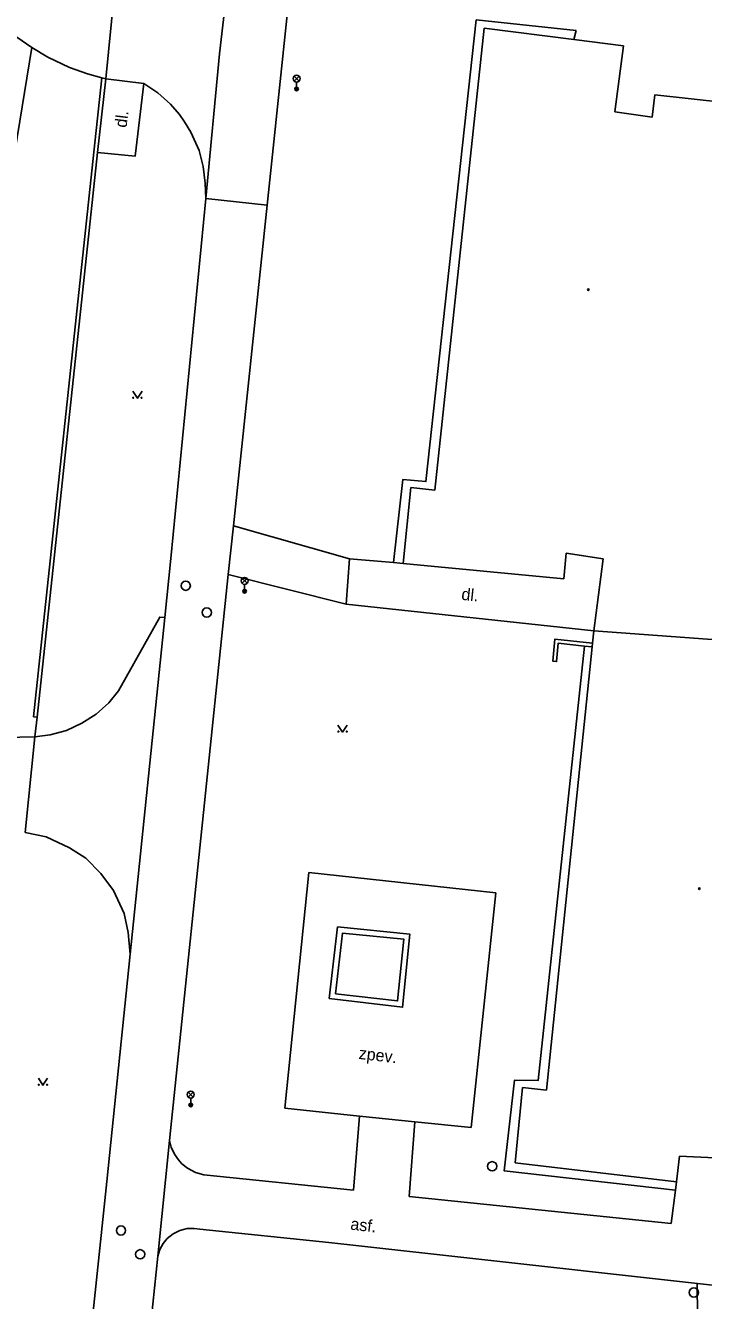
# Model space of a CAD drawing. Extents: x -602419 to -601554, y -1162937 to -1162362.
# Drawn here: x -602253.1 to -602216.4, y -1162637 to -1162567.9 of the extents above; entities that cross this region are included whole.
import ezdxf

# ---------------------------------------------------------------- set-up
doc = ezdxf.new("R2010")
doc.units = 0
doc.layers.add('Podklad', color=7, linetype='Continuous')

msp = doc.modelspace()

# ---------------------------------------------------------------- linework, layer by layer
at = {"layer": 'Podklad'}
for p, q in [((-602238.5825, -1162570.93), (-602238.3175, -1162570.665)), ((-602238.5825, -1162570.665), (-602238.3175, -1162570.93)), ((-602238.45, -1162570.985), (-602238.45, -1162571.36)), ((-602241.4025, -1162598.15), (-602241.1375, -1162597.885)), ((-602241.4025, -1162597.885), (-602241.1375, -1162598.15)), ((-602241.27, -1162598.205), (-602241.27, -1162598.58)), ((-602244.3225, -1162625.99), (-602244.0575, -1162625.725)), ((-602244.3225, -1162625.725), (-602244.0575, -1162625.99)), ((-602244.19, -1162626.045), (-602244.19, -1162626.42))]:
    msp.add_line(p, q, dxfattribs=at)
for points in [[(-602242.63, -1162569.45), (-602241.5, -1162559.64)], [(-602242.16, -1162597.67), (-602241.88, -1162595.03), (-602240.05, -1162577.66), (-602238.2, -1162560.11)], [(-602255.9, -1162566.18), (-602255.17, -1162567.08), (-602254.37, -1162567.9), (-602253.62, -1162568.55), (-602252.8, -1162569.12)], [(-602248.34, -1162566.2199), (-602248.8, -1162570.81)], [(-602233.2, -1162597.03), (-602232.7, -1162592.53), (-602231.44, -1162592.64), (-602228.71, -1162567.62), (-602224.49, -1162568.07), (-602223.29, -1162568.19)], [(-602230.96, -1162593.1), (-602228.28, -1162568.06)], [(-602228.28, -1162568.06), (-602223.42, -1162568.68)], [(-602223.29, -1162568.19), (-602223.42, -1162568.68)], [(-602223.42, -1162568.68), (-602220.74, -1162569.03)], [(-602252.8, -1162569.12), (-602257.1599, -1162595.7199), (-602255.08, -1162606.53)], [(-602252.8, -1162569.12), (-602251.94, -1162569.63), (-602250.76, -1162570.19), (-602249.79, -1162570.54), (-602249, -1162570.76)], [(-602243.38, -1162577.29), (-602242.63, -1162569.45)], [(-602220.74, -1162569.03), (-602221.2, -1162572.6)], [(-602249, -1162570.76), (-602249.45, -1162574.78), (-602252.7199, -1162605.39)], [(-602248.8, -1162570.81), (-602249.25, -1162574.8)], [(-602249, -1162570.76), (-602248.8, -1162570.81)], [(-602246.73, -1162571.06), (-602248.8, -1162570.81)], [(-602249.25, -1162574.8), (-602247.21, -1162575.01), (-602246.73, -1162571.06)], [(-602246.73, -1162571.06), (-602245.9699, -1162571.57), (-602245.29, -1162572.19), (-602244.79, -1162572.75), (-602244.52, -1162573.14), (-602244.18, -1162573.7), (-602243.74, -1162574.7), (-602243.52, -1162575.57), (-602243.4099, -1162576.46), (-602243.38, -1162577.29)], [(-602219.17, -1162572.89), (-602219.04, -1162571.68)], [(-602219.04, -1162571.68), (-602211.48, -1162572.5)], [(-602221.2, -1162572.6), (-602219.17, -1162572.89)], [(-602249.25, -1162574.8), (-602252.52, -1162605.4099)], [(-602245.26, -1162596.8), (-602243.38, -1162577.29)], [(-602240.0503, -1162577.6599), (-602243.38, -1162577.29)], [(-602247.33, -1162587.745), (-602247.08, -1162588.12), (-602246.83, -1162587.745)], [(-602232.68, -1162597.07), (-602232.25, -1162592.96)], [(-602232.25, -1162592.96), (-602230.96, -1162593.1)], [(-602235.58, -1162596.83), (-602241.88, -1162595.03)], [(-602223.84, -1162596.51), (-602223.9699, -1162597.9099)], [(-602221.84, -1162596.82), (-602223.84, -1162596.51)], [(-602245.59, -1162600.01), (-602245.26, -1162596.8)], [(-602235.58, -1162596.83), (-602235.77, -1162599.28)], [(-602233.2, -1162597.03), (-602235.58, -1162596.83)], [(-602232.68, -1162597.07), (-602233.2, -1162597.03)], [(-602223.9699, -1162597.9099), (-602232.68, -1162597.07)], [(-602222.34, -1162600.73), (-602221.84, -1162596.82)], [(-602245.34, -1162628.34), (-602242.1599, -1162597.67)], [(-602235.77, -1162599.28), (-602242.1599, -1162597.67)], [(-602235.77, -1162599.28), (-602222.34, -1162600.73)], [(-602248.1, -1162603.98), (-602245.87, -1162599.98), (-602245.59, -1162600.01)], [(-602247.4699, -1162618.25), (-602245.59, -1162600.01)], [(-602222.4099, -1162601.39), (-602222.34, -1162600.73)], [(-602214.69, -1162601.29), (-602222.34, -1162600.73)], [(-602222.85, -1162601.55), (-602224.28, -1162601.4), (-602224.36, -1162602.39), (-602224.56, -1162602.37), (-602224.46, -1162601.18), (-602222.4099, -1162601.39)], [(-602222.43, -1162601.59), (-602222.4099, -1162601.39)], [(-602217.9099, -1162631.03), (-602227.2, -1162629.98), (-602226.64, -1162625.08), (-602225.36, -1162625.1), (-602222.85, -1162601.55)], [(-602224.9099, -1162625.61), (-602222.43, -1162601.59)], [(-602222.85, -1162601.55), (-602222.43, -1162601.59)], [(-602252.64, -1162606.46), (-602251.81, -1162606.36), (-602250.93, -1162606.12), (-602250.09, -1162605.73), (-602249.31, -1162605.24), (-602248.62, -1162604.62), (-602248.1, -1162603.98)], [(-602252.52, -1162605.4099), (-602252.7199, -1162605.39)], [(-602252.64, -1162606.46), (-602252.52, -1162605.4099)], [(-602236.21, -1162605.835), (-602235.96, -1162606.21), (-602235.71, -1162605.835)], [(-602255.08, -1162606.53), (-602252.64, -1162606.46)], [(-602253.1599, -1162611.65), (-602252.64, -1162606.46)], [(-602253.1599, -1162611.65), (-602252.02, -1162611.88), (-602250.77, -1162612.48), (-602249.88, -1162613.05), (-602249.07, -1162613.87), (-602248.38, -1162614.79), (-602247.8, -1162616.04), (-602247.58, -1162617.08), (-602247.4699, -1162618.25)], [(-602237.78, -1162613.82), (-602239.09, -1162626.59)], [(-602227.6599, -1162614.92), (-602237.78, -1162613.82)], [(-602228.98, -1162627.64), (-602227.6599, -1162614.92)], [(-602236.68, -1162620.65), (-602236.23, -1162616.77), (-602232.32, -1162617.1599), (-602232.71, -1162621.12), (-602236.68, -1162620.65)], [(-602236.35, -1162620.39), (-602235.96, -1162617.1), (-602232.64, -1162617.43), (-602232.98, -1162620.78), (-602236.35, -1162620.39)], [(-602248.74, -1162630.56), (-602247.4699, -1162618.25)], [(-602252.45, -1162624.975), (-602252.2, -1162625.35), (-602251.95, -1162624.975)], [(-602226.61, -1162629.55), (-602226.2, -1162625.48)], [(-602226.2, -1162625.48), (-602224.9099, -1162625.61)], [(-602239.09, -1162626.59), (-602235.05, -1162627.02)], [(-602235.05, -1162627.02), (-602235.36, -1162631.04)], [(-602235.05, -1162627.02), (-602232.04, -1162627.34)], [(-602232.35, -1162631.37), (-602232.04, -1162627.34)], [(-602232.04, -1162627.34), (-602228.98, -1162627.64)], [(-602245.34, -1162628.34), (-602245.98, -1162634.62)], [(-602245.34, -1162628.34), (-602245.25, -1162628.7), (-602245.07, -1162629.09), (-602244.86, -1162629.4), (-602244.67, -1162629.6), (-602244.36, -1162629.85), (-602243.93, -1162630.08), (-602243.48, -1162630.21)], [(-602217.86, -1162630.59), (-602226.61, -1162629.55)], [(-602217.69, -1162629.2), (-602217.86, -1162630.59)], [(-602215.78, -1162629.28), (-602217.69, -1162629.2)], [(-602235.36, -1162631.04), (-602243.48, -1162630.21)], [(-602252.87, -1162669.93), (-602248.74, -1162630.56)], [(-602217.9099, -1162631.03), (-602218.14, -1162632.84)], [(-602217.86, -1162630.59), (-602217.9099, -1162631.03)], [(-602218.14, -1162632.84), (-602232.35, -1162631.37)], [(-602245.98, -1162634.62), (-602245.86, -1162634.25), (-602245.68, -1162633.92), (-602245.46, -1162633.6599), (-602245.14, -1162633.4099), (-602244.78, -1162633.23), (-602244.38, -1162633.12), (-602244.01, -1162633.12), (-602243.69, -1162633.15)], [(-602243.69, -1162633.15), (-602236.7, -1162633.87), (-602209.24, -1162636.93), (-602196.53, -1162638.23), (-602179.79, -1162639.94)], [(-602250.1, -1162673.93), (-602248.6, -1162659.75), (-602245.98, -1162634.62)], [(-602216.5585, -1162653.6334), (-602216.743, -1162636.0939)]]:
    msp.add_lwpolyline(points, dxfattribs=at)
for centre, radius in [((-602238.45, -1162570.7975), 0.1875), ((-602238.45, -1162571.36), 0.1), ((-602238.45, -1162571.36), 0.0723), ((-602238.45, -1162571.36), 0.0438), ((-602222.64, -1162582.24), 0.045), ((-602222.64, -1162582.24), 0.0199), ((-602247.3051, -1162588.0949), 0.025), ((-602246.8554, -1162588.0949), 0.025), ((-602241.27, -1162598.0175), 0.1875), ((-602244.46, -1162598.28), 0.25), ((-602241.27, -1162598.58), 0.1), ((-602241.27, -1162598.58), 0.0723), ((-602241.27, -1162598.58), 0.0438), ((-602243.32, -1162599.73), 0.25), ((-602236.1851, -1162606.1849), 0.025), ((-602235.7354, -1162606.1849), 0.025), ((-602216.62, -1162614.7), 0.045), ((-602216.62, -1162614.7), 0.0199), ((-602252.4251, -1162625.3249), 0.025), ((-602251.9754, -1162625.3249), 0.025), ((-602244.19, -1162625.8575), 0.1875), ((-602244.19, -1162626.42), 0.1), ((-602244.19, -1162626.42), 0.0723), ((-602244.19, -1162626.42), 0.0438), ((-602227.85, -1162629.74), 0.25), ((-602247.9699, -1162633.2199), 0.25), ((-602246.93, -1162634.51), 0.25), ((-602216.92, -1162636.58), 0.25)]:
    msp.add_circle(centre, radius, dxfattribs=at)

# ---------------------------------------------------------------- texts
for s, rotation, p in [('dl.', 83.07, (-602247.67, -1162573.48)), ('dl.', 353.84, (-602229.54, -1162599.04)), ('zpev.', 353.4, (-602235.11, -1162623.92)), ('asf.', 353.4, (-602235.56, -1162633.17))]:
    msp.add_text(s, height=0.65, rotation=rotation, dxfattribs=at).set_placement(p)

doc.saveas('drawing.dxf')
